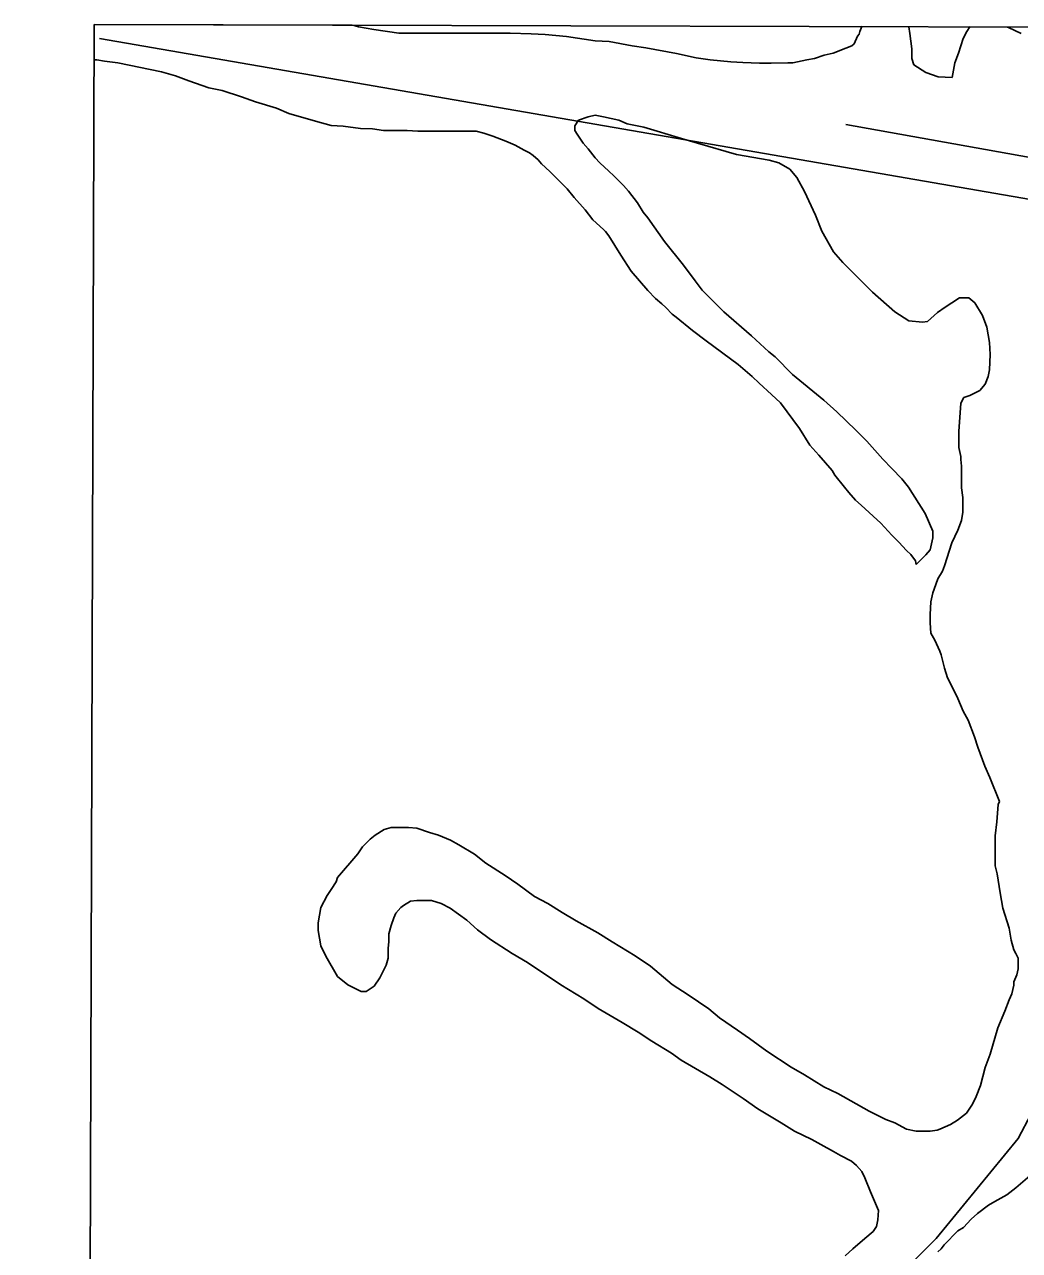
# Model space of a CAD drawing. Extents: x 3161514 to 3199414, y 831166 to 856601.
# Drawn here: x 3165703 to 3166535, y 853795 to 854820 of the extents above; entities that cross this region are included whole.
import ezdxf

# ---------------------------------------------------------------- set-up
doc = ezdxf.new("R2010")
doc.units = 0
for name, color, linetype in [('V-GRID-FRAM', 7, 'Continuous'), ('V-SITE-VEGE', 7, 'Continuous'), ('V-TOPO-SHOR', 7, 'Continuous')]:
    doc.layers.add(name, color=color, linetype=linetype)

msp = doc.modelspace()

# ---------------------------------------------------------------- linework, layer by layer
at = {"layer": 'V-GRID-FRAM'}
msp.add_lwpolyline([(3165761, 854820), (3197144.3, 854733.3), (3197102, 836546.1), (3165702.9, 836632.9), (3165761, 854820)], dxfattribs=at)
at = {"layer": 'V-SITE-VEGE'}
for p, q in [((3165761, 854790.5), (3165761, 854820)), ((3165761, 854820), (3165976.6, 854819.4)), ((3165976.6, 854819.4), (3165979.2, 854818.8)), ((3165979.2, 854818.8), (3165982.1, 854818.2)), ((3165982.1, 854818.2), (3165994.9, 854815.8)), ((3165994.9, 854815.8), (3166015.8, 854812.9)), ((3166401, 854814.3), (3166402.7, 854818.3)), ((3166402.7, 854818.3), (3166442, 854818.2)), ((3166442, 854818.2), (3166442.8, 854812.5)), ((3166490.5, 854814.2), (3166493.1, 854818)), ((3166493.1, 854818), (3166524.6, 854817.9)), ((3166524.6, 854817.9), (3166525.4, 854817.6)), ((3166525.4, 854817.6), (3166535.9, 854812.4)), ((3166015.8, 854812.9), (3166108.9, 854812.8)), ((3166108.9, 854812.8), (3166126.4, 854812.2)), ((3166126.4, 854812.2), (3166138, 854811.6)), ((3166138, 854811.6), (3166156, 854809.9)), ((3166156, 854809.9), (3166179.9, 854806.3)), ((3166179.9, 854806.3), (3166191.5, 854805.7)), ((3166191.5, 854805.7), (3166210.7, 854802.2)), ((3166396.3, 854803.8), (3166399.2, 854810.2)), ((3166399.2, 854810.2), (3166400.4, 854811.9)), ((3166400.4, 854811.9), (3166401, 854814.3)), ((3166442.8, 854812.5), (3166444.6, 854799.7)), ((3166483.5, 854796.1), (3166487.6, 854808.4)), ((3166487.6, 854808.4), (3166490.5, 854814.2)), ((3166210.7, 854802.2), (3166222.3, 854800.5)), ((3166222.3, 854800.5), (3166247.9, 854795.8)), ((3166247.9, 854795.8), (3166264.2, 854792.3)), ((3166371.3, 854794.5), (3166378.8, 854796.2)), ((3166378.8, 854796.2), (3166389.3, 854800.3)), ((3166389.3, 854800.3), (3166394.5, 854802.1)), ((3166394.5, 854802.1), (3166396.3, 854803.8)), ((3166444.6, 854799.7), (3166444.6, 854791.5)), ((3166480.6, 854788), (3166483.5, 854796.1)), ((3165763.3, 854790.5), (3165761, 854790.5)), ((3165769.7, 854789.3), (3165763.3, 854790.5)), ((3165780.8, 854788.1), (3165769.7, 854789.3)), ((3165817.4, 854780.5), (3165780.8, 854788.1)), ((3166264.2, 854792.3), (3166275.9, 854790.5)), ((3166275.9, 854790.5), (3166293.3, 854788.8)), ((3166293.3, 854788.8), (3166303.2, 854788.2)), ((3166303.2, 854788.2), (3166317.2, 854787.6)), ((3166317.2, 854787.6), (3166327, 854787.6)), ((3166327, 854787.6), (3166341, 854788.1)), ((3166341, 854788.1), (3166345.1, 854788.1)), ((3166345.1, 854788.1), (3166356.7, 854790.5)), ((3166356.7, 854790.5), (3166363.1, 854791.6)), ((3166363.1, 854791.6), (3166371.3, 854794.5)), ((3166444.6, 854791.5), (3166446.3, 854786.3)), ((3166446.3, 854786.3), (3166456.2, 854779.9)), ((3166478.3, 854775.8), (3166480.6, 854788)), ((3165829.1, 854777), (3165817.4, 854780.5)), ((3165840.1, 854772.9), (3165829.1, 854777)), ((3166456.2, 854779.9), (3166466.6, 854776.4)), ((3166466.6, 854776.4), (3166478.3, 854775.8)), ((3165857, 854767.1), (3165840.1, 854772.9)), ((3165868, 854764.8), (3165857, 854767.1)), ((3165884.3, 854759.5), (3165868, 854764.8)), ((3165895.9, 854755.4), (3165884.3, 854759.5)), ((3165913.4, 854750.2), (3165895.9, 854755.4)), ((3165923.9, 854745.5), (3165913.4, 854750.2)), ((3165946, 854739.1), (3165923.9, 854745.5)), ((3166179.8, 854744.1), (3166174, 854742.9)), ((3166186.8, 854742.9), (3166179.8, 854744.1)), ((3165959.3, 854735.6), (3165946, 854739.1)), ((3165969.2, 854735), (3165959.3, 854735.6)), ((3165983.8, 854733.2), (3165969.2, 854735)), ((3166165.9, 854740), (3166162.9, 854735.4)), ((3166162.9, 854735.4), (3166162.9, 854731.3)), ((3166174, 854742.9), (3166165.9, 854740)), ((3166199.6, 854740), (3166186.8, 854742.9)), ((3166206.6, 854737.1), (3166199.6, 854740)), ((3166220.5, 854734.2), (3166206.6, 854737.1)), ((3166251.9, 854724.8), (3166220.5, 854734.2)), ((3165993.6, 854732.7), (3165983.8, 854733.2)), ((3166003, 854731.5), (3165993.6, 854732.7)), ((3166022.7, 854731.5), (3166003, 854731.5)), ((3166031.5, 854730.9), (3166022.7, 854731.5)), ((3166080.3, 854730.8), (3166031.5, 854730.9)), ((3166086.7, 854729.1), (3166080.3, 854730.8)), ((3166094.3, 854726.7), (3166086.7, 854729.1)), ((3166105.3, 854722.6), (3166094.3, 854726.7)), ((3166162.9, 854731.3), (3166164.7, 854728.4)), ((3166164.7, 854728.4), (3166169.9, 854720.8)), ((3166265.3, 854720.7), (3166251.9, 854724.8)), ((3166112.9, 854719.1), (3166105.3, 854722.6)), ((3166120.5, 854715.1), (3166112.9, 854719.1)), ((3166125.1, 854712.7), (3166120.5, 854715.1)), ((3166169.9, 854720.8), (3166174, 854716.2)), ((3166174, 854716.2), (3166179.8, 854708.6)), ((3166297.9, 854711.4), (3166265.3, 854720.7)), ((3166128, 854710.4), (3166125.1, 854712.7)), ((3166132.1, 854706.9), (3166128, 854710.4)), ((3166135, 854703.4), (3166132.1, 854706.9)), ((3166142, 854697), (3166135, 854703.4)), ((3166179.8, 854708.6), (3166183.8, 854704.5)), ((3166183.8, 854704.5), (3166191.4, 854697.5)), ((3166325.2, 854706.7), (3166297.9, 854711.4)), ((3166333.4, 854704.4), (3166325.2, 854706.7)), ((3166342.7, 854699.1), (3166333.4, 854704.4)), ((3166156.5, 854682.5), (3166142, 854697)), ((3166191.4, 854697.5), (3166195.5, 854693.5)), ((3166195.5, 854693.5), (3166203.6, 854685.3)), ((3166348.5, 854692.1), (3166342.7, 854699.1)), ((3166162.3, 854675.5), (3166156.5, 854682.5)), ((3166203.6, 854685.3), (3166207.7, 854680.7)), ((3166354.9, 854680.5), (3166348.5, 854692.1)), ((3166171.6, 854665), (3166162.3, 854675.5)), ((3166207.7, 854680.7), (3166215.2, 854670.8)), ((3166364.1, 854660.7), (3166354.9, 854680.5)), ((3166178, 854656.8), (3166171.6, 854665)), ((3166215.2, 854670.8), (3166219.9, 854663.2)), ((3166219.9, 854663.2), (3166223.9, 854658.5)), ((3166186.7, 854648.7), (3166178, 854656.8)), ((3166223.9, 854658.5), (3166237.9, 854638.7)), ((3166369.4, 854647.3), (3166364.1, 854660.7)), ((3166188.4, 854646.9), (3166186.7, 854648.7)), ((3166191.3, 854643.4), (3166188.4, 854646.9)), ((3166201.2, 854627.1), (3166191.3, 854643.4)), ((3166379.2, 854629.9), (3166369.4, 854647.3)), ((3166237.9, 854638.7), (3166253.6, 854618.9)), ((3166209.9, 854613.8), (3166201.2, 854627.1)), ((3166386.8, 854621.1), (3166379.2, 854629.9)), ((3166411.8, 854596.1), (3166386.8, 854621.1)), ((3166223.9, 854597.5), (3166209.9, 854613.8)), ((3166253.6, 854618.9), (3166263.4, 854605.6)), ((3166263.4, 854605.6), (3166269.3, 854598)), ((3166230.3, 854591), (3166223.9, 854597.5)), ((3166235.5, 854586.4), (3166230.3, 854591)), ((3166269.3, 854598), (3166287.3, 854579.9)), ((3166430.4, 854579.8), (3166411.8, 854596.1)), ((3166484.5, 854591.4), (3166478.1, 854587.3)), ((3166492.1, 854591.4), (3166484.5, 854591.4)), ((3166497.3, 854587.3), (3166492.1, 854591.4)), ((3166239, 854583.5), (3166235.5, 854586.4)), ((3166244.2, 854577.7), (3166239, 854583.5)), ((3166287.3, 854579.9), (3166310.5, 854559.6)), ((3166472.3, 854583.8), (3166465.9, 854579.2)), ((3166478.1, 854587.3), (3166472.3, 854583.8)), ((3166503.7, 854576.8), (3166497.3, 854587.3)), ((3166247.7, 854575.3), (3166244.2, 854577.7)), ((3166261.1, 854564.3), (3166247.7, 854575.3)), ((3166442, 854572.2), (3166430.4, 854579.8)), ((3166453.6, 854571), (3166442, 854572.2)), ((3166457.7, 854571.6), (3166453.6, 854571)), ((3166465.9, 854579.2), (3166457.7, 854571.6)), ((3166507.2, 854566.9), (3166503.7, 854576.8)), ((3166272.7, 854555.5), (3166261.1, 854564.3)), ((3166310.5, 854559.6), (3166325.1, 854546.2)), ((3166509.5, 854554.1), (3166507.2, 854566.9)), ((3166299.4, 854535.7), (3166272.7, 854555.5)), ((3166510, 854544.2), (3166509.5, 854554.1)), ((3166325.1, 854546.2), (3166330.3, 854542.1)), ((3166330.3, 854542.1), (3166344.8, 854527.5)), ((3166509.4, 854531.4), (3166510, 854544.2)), ((3166311.1, 854525.8), (3166299.4, 854535.7)), ((3166508.3, 854525.6), (3166509.4, 854531.4)), ((3166316.9, 854520), (3166311.1, 854525.8)), ((3166327.3, 854510.7), (3166316.9, 854520)), ((3166344.8, 854527.5), (3166371, 854506)), ((3166501.3, 854514), (3166505.9, 854519.2)), ((3166505.9, 854519.2), (3166508.3, 854525.6)), ((3166334.9, 854503.7), (3166327.3, 854510.7)), ((3166485.6, 854503.5), (3166487.9, 854508.2)), ((3166487.9, 854508.2), (3166493.1, 854509.9)), ((3166493.1, 854509.9), (3166501.3, 854514)), ((3166350.6, 854482.1), (3166334.9, 854503.7)), ((3166371, 854506), (3166382, 854496.1)), ((3166483.8, 854479.7), (3166485.6, 854503.5)), ((3166382, 854496.1), (3166397.7, 854480.9)), ((3166359.3, 854468.2), (3166350.6, 854482.1)), ((3166397.7, 854480.9), (3166407, 854471.6)), ((3166483.8, 854466.3), (3166483.8, 854479.7)), ((3166366.8, 854460), (3166359.3, 854468.2)), ((3166407, 854471.6), (3166420.4, 854456.5)), ((3166377.9, 854447.2), (3166366.8, 854460)), ((3166485.5, 854458.7), (3166483.8, 854466.3)), ((3166485.5, 854456.4), (3166485.5, 854458.7)), ((3166380.2, 854443.1), (3166377.9, 854447.2)), ((3166420.4, 854456.5), (3166427.9, 854448.9)), ((3166427.9, 854448.9), (3166436.1, 854440.2)), ((3166486.1, 854450.6), (3166485.5, 854456.4)), ((3166486.1, 854432.6), (3166486.1, 854450.6)), ((3166388.3, 854433.2), (3166380.2, 854443.1)), ((3166436.1, 854440.2), (3166441.9, 854433.2)), ((3166391.8, 854428.6), (3166388.3, 854433.2)), ((3166397.6, 854422.2), (3166391.8, 854428.6)), ((3166441.9, 854433.2), (3166455.8, 854411.1)), ((3166487.2, 854424.4), (3166486.1, 854432.6)), ((3166402.3, 854418.1), (3166397.6, 854422.2)), ((3166412.2, 854408.8), (3166402.3, 854418.1)), ((3166487.2, 854412.2), (3166487.2, 854424.4)), ((3166418.6, 854403), (3166412.2, 854408.8)), ((3166455.8, 854411.1), (3166462.2, 854396.5)), ((3166486, 854405.2), (3166487.2, 854412.2)), ((3166427.9, 854393.1), (3166418.6, 854403)), ((3166462.2, 854396.5), (3166462.2, 854390.7)), ((3166477.9, 854386.6), (3166483.1, 854397.1)), ((3166483.1, 854397.1), (3166486, 854405.2)), ((3166433.7, 854387.2), (3166427.9, 854393.1)), ((3166440.1, 854380.2), (3166433.7, 854387.2)), ((3166462.2, 854390.7), (3166459.8, 854380.8)), ((3166472, 854367.4), (3166477.9, 854386.6)), ((3166443.6, 854376.8), (3166440.1, 854380.2)), ((3166447.6, 854371.5), (3166443.6, 854376.8)), ((3166456.4, 854376.7), (3166448.2, 854368.6)), ((3166459.8, 854380.8), (3166456.4, 854376.7)), ((3166448.2, 854368.6), (3166447.6, 854371.5)), ((3166470.3, 854362.8), (3166472, 854367.4)), ((3166464.5, 854351.7), (3166466.2, 854356.4)), ((3166466.2, 854356.4), (3166470.3, 854362.8)), ((3166460.4, 854337.2), (3166462.1, 854344.7)), ((3166462.1, 854344.7), (3166464.5, 854351.7)), ((3166459.8, 854326.7), (3166460.4, 854337.2)), ((3166459.8, 854319.7), (3166459.8, 854326.7)), ((3166460.4, 854311), (3166459.8, 854319.7)), ((3166463.8, 854305.2), (3166460.4, 854311)), ((3166467.9, 854295.9), (3166463.8, 854305.2)), ((3166469.1, 854293), (3166467.9, 854295.9)), ((3166472, 854281.9), (3166469.1, 854293)), ((3166474.3, 854273.8), (3166472, 854281.9)), ((3166479.5, 854263.9), (3166474.3, 854273.8)), ((3166483, 854256.3), (3166479.5, 854263.9)), ((3166487.6, 854245.8), (3166483, 854256.3)), ((3166491.7, 854238.2), (3166487.6, 854245.8)), ((3166496.9, 854224.3), (3166491.7, 854238.2)), ((3166499.8, 854215.6), (3166496.9, 854224.3)), ((3166505.6, 854199.8), (3166499.8, 854215.6)), ((3166509.7, 854190.5), (3166505.6, 854199.8)), ((3166517.8, 854170.2), (3166509.7, 854190.5)), ((3166516.6, 854167.8), (3166517.8, 854170.2)), ((3166515.5, 854153.3), (3166516.6, 854167.8)), ((3166514.3, 854141.7), (3166515.5, 854153.3)), ((3165991.9, 854138.7), (3165996, 854142.2)), ((3165996, 854142.2), (3166003.5, 854146.8)), ((3166003.5, 854146.8), (3166009.3, 854148.6)), ((3166009.3, 854148.6), (3166023.9, 854148.6)), ((3166023.9, 854148.6), (3166030.9, 854148)), ((3166030.9, 854148), (3166041.3, 854144.5)), ((3166041.3, 854144.5), (3166048.9, 854142.1)), ((3166048.9, 854142.1), (3166058.8, 854138.1)), ((3166514.3, 854116.6), (3166514.3, 854141.7)), ((3165981.4, 854126.5), (3165985.5, 854132.3)), ((3165985.5, 854132.3), (3165991.9, 854138.7)), ((3166058.8, 854138.1), (3166065.8, 854134)), ((3166065.8, 854134), (3166079.1, 854126.4)), ((3165964.5, 854106.7), (3165981.4, 854126.5)), ((3166079.1, 854126.4), (3166088.4, 854118.8)), ((3166088.4, 854118.8), (3166104.7, 854108.3)), ((3166104.7, 854108.3), (3166115.2, 854101.3)), ((3166516, 854109.7), (3166514.3, 854116.6)), ((3166518.3, 854094), (3166516, 854109.7)), ((3165959.3, 854096.8), (3165963.3, 854103.2)), ((3165963.3, 854103.2), (3165964.5, 854106.7)), ((3166115.2, 854101.3), (3166129.1, 854090.9)), ((3165950.5, 854081.7), (3165955.8, 854091.6)), ((3165955.8, 854091.6), (3165959.3, 854096.8)), ((3166129.1, 854090.9), (3166140.2, 854085)), ((3166520.6, 854081.2), (3166518.3, 854094)), ((3165948.2, 854068.9), (3165950.5, 854081.7)), ((3166017.4, 854081.7), (3166013.3, 854077)), ((3166019.7, 854083.4), (3166017.4, 854081.7)), ((3166025.6, 854086.9), (3166019.7, 854083.4)), ((3166030.8, 854087.5), (3166025.6, 854086.9)), ((3166043, 854087.5), (3166030.8, 854087.5)), ((3166051.2, 854085.1), (3166043, 854087.5)), ((3166058.7, 854081), (3166051.2, 854085.1)), ((3166072.7, 854071.1), (3166058.7, 854081)), ((3166140.2, 854085), (3166152.4, 854077.5)), ((3166525.8, 854064.3), (3166520.6, 854081.2)), ((3165948.2, 854062.5), (3165948.2, 854068.9)), ((3166011.6, 854072.9), (3166009.3, 854066.5)), ((3166013.3, 854077), (3166011.6, 854072.9)), ((3166081.4, 854063), (3166072.7, 854071.1)), ((3166152.4, 854077.5), (3166164, 854070.5)), ((3166164, 854070.5), (3166182, 854060.6)), ((3165950.5, 854049.7), (3165948.2, 854062.5)), ((3166009.3, 854066.5), (3166007.5, 854059.6)), ((3166007.5, 854059.6), (3166007.5, 854053.2)), ((3166092.4, 854054.8), (3166081.4, 854063)), ((3166182, 854060.6), (3166194.2, 854053)), ((3166527.6, 854054.4), (3166525.8, 854064.3)), ((3165954.6, 854041), (3165950.5, 854049.7)), ((3166007.5, 854053.2), (3166006.9, 854047.4)), ((3166006.9, 854047.4), (3166006.9, 854039.2)), ((3166110.5, 854043.2), (3166092.4, 854054.8)), ((3166194.2, 854053), (3166213.4, 854041.3)), ((3166529.9, 854046.2), (3166527.6, 854054.4)), ((3165964.4, 854024.1), (3165954.6, 854041)), ((3166006.9, 854039.2), (3166005.2, 854033.4)), ((3166123.2, 854035.6), (3166110.5, 854043.2)), ((3166213.4, 854041.3), (3166226.2, 854032.6)), ((3166531.6, 854043.3), (3166529.9, 854046.2)), ((3166533.4, 854039.3), (3166531.6, 854043.3)), ((3166533.4, 854030.5), (3166533.4, 854039.3)), ((3166005.2, 854033.4), (3165999.9, 854022.9)), ((3166151.2, 854017), (3166123.2, 854035.6)), ((3166226.2, 854032.6), (3166244.2, 854017.4)), ((3166532.2, 854025.3), (3166533.4, 854030.5)), ((3165973.1, 854017.1), (3165964.4, 854024.1)), ((3165984.2, 854011.3), (3165973.1, 854017.1)), ((3165995.2, 854016), (3165988.3, 854011.3)), ((3165999.9, 854022.9), (3165995.2, 854016)), ((3166170.3, 854005.3), (3166151.2, 854017)), ((3166244.2, 854017.4), (3166257.6, 854008.7)), ((3166528.1, 854009.6), (3166529.9, 854016.6)), ((3166529.9, 854019.5), (3166532.2, 854025.3)), ((3166529.9, 854016.6), (3166529.9, 854019.5)), ((3165988.3, 854011.3), (3165984.2, 854011.3)), ((3166257.6, 854008.7), (3166275, 853997)), ((3166525.8, 854004.4), (3166528.1, 854009.6)), ((3166182.5, 853997.1), (3166170.3, 854005.3)), ((3166202.3, 853985.5), (3166182.5, 853997.1)), ((3166275, 853997), (3166283.8, 853989.5)), ((3166522.3, 853995.1), (3166525.8, 854004.4)), ((3166215.7, 853977.3), (3166202.3, 853985.5)), ((3166283.8, 853989.5), (3166298.9, 853979)), ((3166516.4, 853981.1), (3166522.3, 853995.1)), ((3166227.3, 853969.8), (3166215.7, 853977.3)), ((3166298.9, 853979), (3166308.8, 853972)), ((3166510, 853959), (3166516.4, 853981.1)), ((3166243.6, 853959.8), (3166227.3, 853969.8)), ((3166308.8, 853972), (3166323.3, 853961.5)), ((3166251.7, 853954), (3166243.6, 853959.8)), ((3166323.3, 853961.5), (3166343.6, 853948.1)), ((3166505.9, 853947.9), (3166510, 853959)), ((3166275.6, 853940), (3166251.7, 853954)), ((3166343.6, 853948.1), (3166354.7, 853941.7)), ((3166501.9, 853932.8), (3166505.9, 853947.9)), ((3166286, 853933.6), (3166275.6, 853940)), ((3166354.7, 853941.7), (3166371, 853931.8)), ((3166303.5, 853922), (3166286, 853933.6)), ((3166371, 853931.8), (3166382.6, 853926)), ((3166382.6, 853926), (3166408.8, 853911.4)), ((3166498.4, 853923.5), (3166501.9, 853932.8)), ((3166315.7, 853913.2), (3166303.5, 853922)), ((3166490.2, 853909.6), (3166495.4, 853917.1)), ((3166495.4, 853917.1), (3166498.4, 853923.5)), ((3166335.4, 853901.6), (3166315.7, 853913.2)), ((3166408.8, 853911.4), (3166422.7, 853904.4)), ((3166422.7, 853904.4), (3166430.3, 853901.5)), ((3166476.8, 853900.3), (3166482.6, 853903.8)), ((3166482.6, 853903.8), (3166490.2, 853909.6)), ((3166346.5, 853894.6), (3166335.4, 853901.6)), ((3166361, 853887.6), (3166346.5, 853894.6)), ((3166430.3, 853901.5), (3166440.2, 853896.2)), ((3166440.2, 853896.2), (3166448.3, 853894.5)), ((3166448.3, 853894.5), (3166459.9, 853894.5)), ((3166459.9, 853894.5), (3166465.7, 853895.6)), ((3166465.7, 853895.6), (3166468.1, 853896.2)), ((3166468.1, 853896.2), (3166476.8, 853900.3)), ((3166368.6, 853883.5), (3166361, 853887.6)), ((3166379.1, 853877.7), (3166368.6, 853883.5)), ((3166384.9, 853874.2), (3166379.1, 853877.7)), ((3166394.2, 853869.5), (3166384.9, 853874.2)), ((3166398.2, 853866), (3166394.2, 853869.5)), ((3166402.9, 853860.8), (3166398.2, 853866)), ((3166405.2, 853855.6), (3166402.9, 853860.8)), ((3166409.9, 853843.9), (3166405.2, 853855.6)), ((3166543.1, 853857.2), (3166531.4, 853847.3)), ((3166416.8, 853828.2), (3166409.9, 853843.9)), ((3166531.4, 853847.3), (3166523.9, 853841.5)), ((3166508.7, 853832.8), (3166499.4, 853825.8)), ((3166514, 853835.7), (3166508.7, 853832.8)), ((3166523.9, 853841.5), (3166514, 853835.7)), ((3166416.2, 853820.6), (3166416.8, 853828.2)), ((3166499.4, 853825.8), (3166494.2, 853821.1)), ((3166412.1, 853810.8), (3166415.1, 853814.8)), ((3166415.1, 853814.8), (3166416.2, 853820.6)), ((3166483.1, 853811.3), (3166471.5, 853799.6)), ((3166487.8, 853814.2), (3166483.1, 853811.3)), ((3166494.2, 853821.1), (3166487.8, 853814.2)), ((3166395.3, 853796.2), (3166405.2, 853804.9)), ((3166405.2, 853804.9), (3166412.1, 853810.8)), ((3166388.9, 853790.4), (3166395.3, 853796.2)), ((3166469.1, 853796.2), (3166466.2, 853793.8)), ((3166471.5, 853799.6), (3166469.1, 853796.2))]:
    msp.add_line(p, q, dxfattribs=at)
at = {"layer": 'V-TOPO-SHOR'}
for points in [[(3165765.6, 854808.4), (3166951.5, 854603.2), (3166845.1, 854162.2), (3166791.9, 854048.2), (3166556.2, 853592)], [(3166389.5, 854736.3), (3166952.8, 854635.4), (3167309.3, 854581.5), (3167351, 854576.3)], [(3166723.5, 854572.7), (3166662.7, 854329.5), (3166639.8, 854139.4), (3166609.4, 854033), (3166533.4, 853888.5), (3166465, 853804.9), (3166358.6, 853698.5), (3166290.1, 853584.4), (3166115.3, 853242.3), (3166176.1, 853181.5), (3166183.7, 852983.8), (3166198.9, 852854.6), (3166214.1, 852786.2)]]:
    msp.add_lwpolyline(points, dxfattribs=at)

doc.saveas('drawing.dxf')
